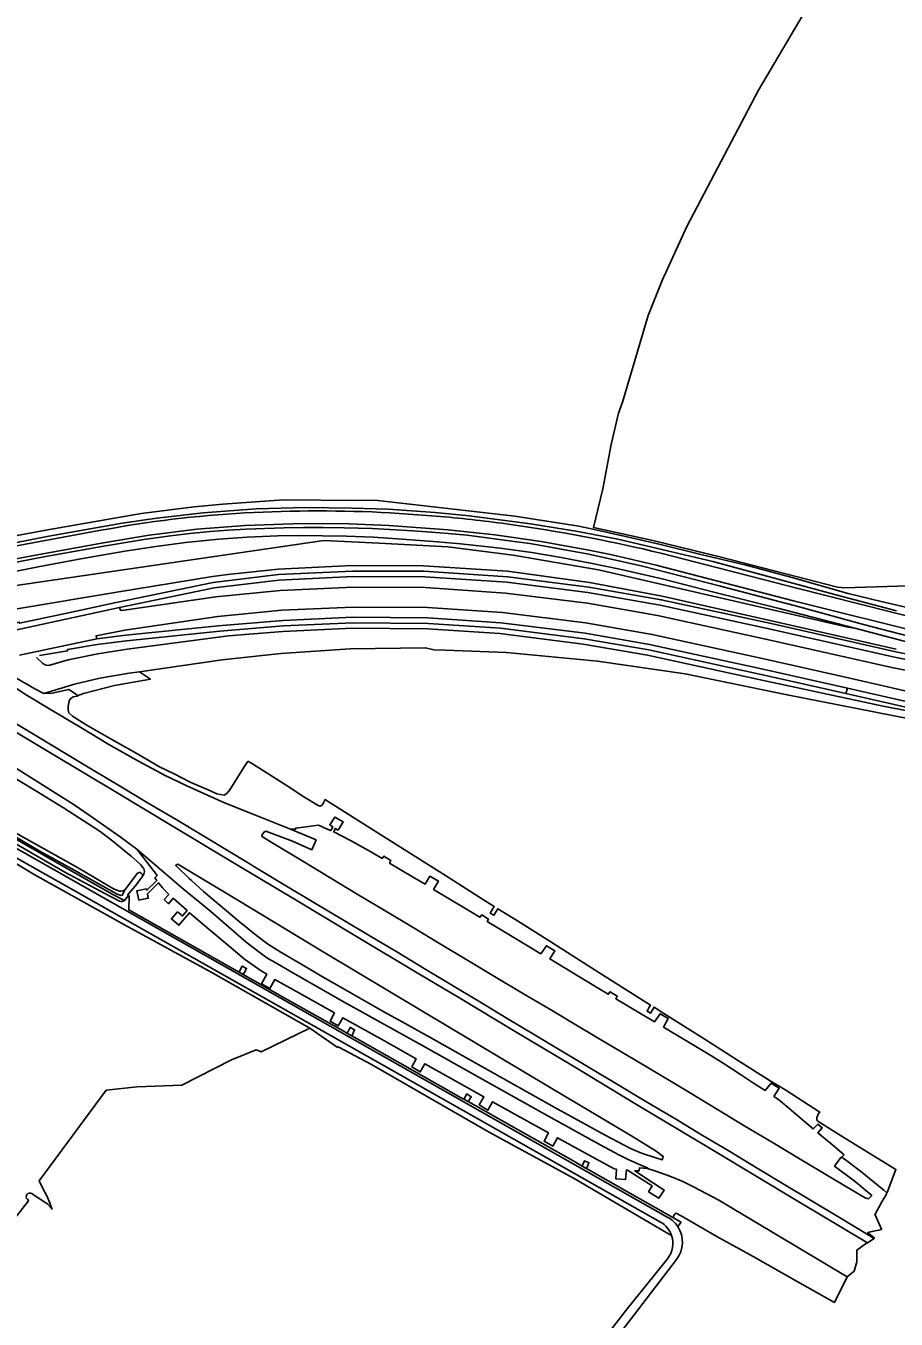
# Model space of a CAD drawing. Extents: x 135990 to 139000, y 393500 to 396000.
# Drawn here: x 138457.4 to 138778.5, y 395075.8 to 395553 of the extents above; entities that cross this region are included whole.
import ezdxf

# ---------------------------------------------------------------- set-up
doc = ezdxf.new("R2010")
doc.units = 0
doc.layers.add('gg-knt-BGT kruinlijn', color=7, linetype='Continuous')
doc.layers.add('gx-grn-maaiveld', color=7, linetype='Continuous')

msp = doc.modelspace()

# ---------------------------------------------------------------- linework, layer by layer
at = {"layer": 'gg-knt-BGT kruinlijn'}
for p, q in [((138577.798, 395353.84), (138550.491, 395352.542)), ((138604.17, 395353.731), (138577.798, 395353.84)), ((138635.149, 395351.721), (138604.17, 395353.731)), ((138526.33, 395349.751), (138490.231, 395343.921)), ((138532.02, 395350.51), (138526.33, 395349.751)), ((138550.491, 395352.542), (138532.02, 395350.51)), ((138665.44, 395347.6), (138635.149, 395351.721)), ((138490.231, 395343.921), (138454.251, 395337.852)), ((138692.149, 395342.612), (138665.44, 395347.6)), ((138732.579, 395333.401), (138692.149, 395342.612)), ((138778.58, 395323.042), (138732.579, 395333.401)), ((138461.35, 395319.882), (138463.71, 395317.742))]:
    msp.add_line(p, q, dxfattribs=at)
msp.add_lwpolyline([(138466.349, 395317.131), (138473.1, 395319.072), (138483.96, 395321.24), (138494.78, 395322.981), (138532.25, 395327.922), (138552.261, 395329.57), (138577.969, 395330.691), (138605.679, 395330.491), (138632.278, 395328.74), (138662.998, 395324.902), (138686.8, 395320.762), (138727.92, 395311.831), (138773.77, 395302.012), (138805.11, 395295.93), (138820.892, 395291.465)], dxfattribs=at)
msp.add_arc((138465.575, 395319.792), 2.771, 227.7041, 286.22423, dxfattribs=at)
at = {"layer": 'gx-grn-maaiveld'}
for p, q in [((138613.745, 395371.656), (138591.87, 395373.305)), ((138434.521, 395357.572), (138485.108, 395366.855)), ((138443.482, 395327.881), (138491.981, 395338.391)), ((138455.101, 395320.832), (138483.58, 395326.76)), ((138760.639, 395308.553), (138759.921, 395306.632)), ((138494.051, 395234.27), (138498.685, 395240.281)), ((138495.259, 395232.148), (138493.82, 395230.274)), ((138537.674, 395202.922), (138536.117, 395203.802)), ((138563.792, 395183.852), (138691.593, 395111.58)), ((138577.753, 395180.28), (138575.919, 395181.316)), ((138620.59, 395156.052), (138619.011, 395156.944)), ((138664.325, 395131.336), (138662.68, 395132.265)), ((138696.154, 395113.328), (138699.203, 395111.6)), ((138697.959, 395109.929), (138699.203, 395111.6)), ((138770.416, 395105.578), (138768.021, 395103.896))]:
    msp.add_line(p, q, dxfattribs=at)
for points in [[(138785.711, 395627.569), (138727.752, 395529.332), (138712.749, 395500.714), (138701.339, 395478.952), (138692.249, 395459.07), (138687.098, 395446.071), (138677.529, 395414.188), (138676.094, 395410.088), (138673.38, 395398.511), (138670.258, 395382.138), (138666.855, 395367.918), (138688.728, 395363.155), (138713.462, 395357.033), (138756.893, 395345.895), (138759.462, 395345.675), (138787, 395346.481)], [(138792.142, 395336.197), (138773.034, 395340.616), (138760.816, 395343.582), (138739.736, 395349.584), (138723.143, 395353.967), (138705.981, 395358.09), (138691.069, 395361.786), (138678.705, 395364.627), (138666.65, 395367.333), (138661.443, 395368.338), (138637.857, 395372.132), (138586.158, 395377.996), (138580.217, 395377.849), (138552.532, 395378.115), (138530.153, 395376.515), (138519.588, 395375.521), (138500.045, 395373.051), (138464.818, 395366.893), (138434.973, 395361.39)], [(138446.328, 395360.894), (138465.886, 395364.649), (138492.971, 395369.445), (138505.766, 395371.397), (138522.859, 395373.363), (138542.444, 395374.764), (138560.777, 395375.269), (138577.825, 395375.052), (138591.129, 395374.714), (138608.45, 395373.457), (138620.953, 395372.256), (138643.568, 395369.276), (138661.054, 395366.39), (138675.837, 395363.55), (138694.114, 395359.308), (138710.867, 395355.316), (138756.828, 395342.873), (138778.702, 395337.125)], [(138842.01, 395323.923), (138831.028, 395323.989), (138820.062, 395324.568), (138809.134, 395325.659), (138790.522, 395328.421), (138740.676, 395340.809), (138690.053, 395354.013), (138681.588, 395356.013), (138673.092, 395357.88), (138664.568, 395359.614), (138647.551, 395362.68), (138630.441, 395365.173), (138613.257, 395367.091), (138591.374, 395368.655), (138573.693, 395369.308), (138555.999, 395369.292), (138538.319, 395368.607), (138520.567, 395367.222), (138502.892, 395365.067), (138485.328, 395362.146), (138459.001, 395357.277), (138435.947, 395353.013)], [(138446.838, 395353.714), (138464.117, 395357.102), (138486.182, 395361.019), (138500.942, 395363.492), (138510.842, 395364.842), (138518, 395365.682), (138525.436, 395366.461), (138532.101, 395366.912), (138538.675, 395367.328), (138545.62, 395367.544), (138552.699, 395367.724), (138559.877, 395367.84), (138567.082, 395367.857), (138574.936, 395367.767), (138580.201, 395367.629), (138585.265, 395367.508), (138591.708, 395367.213), (138600.248, 395366.672), (138607.113, 395366.144), (138613.222, 395365.642), (138620.293, 395365.022), (138628.516, 395363.996), (138635.776, 395363.02), (138643.385, 395361.946), (138650.998, 395360.686), (138657.594, 395359.441), (138664.538, 395358.166), (138671.758, 395356.591), (138684.907, 395353.634), (138713.777, 395346.278), (138743.304, 395338.48), (138766.468, 395332.159), (138790.251, 395325.976)], [(138441.991, 395344.812), (138567.41, 395363.062), (138587.85, 395362.17), (138613.079, 395360.762), (138637.259, 395357.671), (138668.77, 395352.241), (138695.359, 395346.111), (138760.654, 395331.136), (138763.279, 395330.791)], [(138763.279, 395330.791), (138734.902, 395338.094), (138711.269, 395344.049), (138692.203, 395348.933), (138676.58, 395352.508), (138665.8, 395354.739), (138654.932, 395356.845), (138644.13, 395358.65), (138633.372, 395360.082), (138626.868, 395360.904), (138617.754, 395361.852), (138609.37, 395362.586), (138596.3, 395363.542), (138585.661, 395364.3), (138575.681, 395364.657), (138566.942, 395364.847), (138559.571, 395364.886), (138550.443, 395364.817), (138539.128, 395364.295), (138528.647, 395363.577), (138516.393, 395362.297), (138505.351, 395360.937), (138493.918, 395359.118), (138477.743, 395356.369), (138461.927, 395353.399), (138444.671, 395349.885)], [(138804.143, 395331.205), (138788.078, 395333.773), (138741.875, 395345.501), (138691.682, 395358.439)], [(138445.009, 395330.632), (138455.021, 395333.01), (138455.091, 395332.561), (138473.19, 395336.425), (138490.781, 395340.181), (138526.59, 395347.571), (138550.611, 395350.532), (138577.92, 395351.831), (138604.29, 395351.721), (138635.269, 395349.712), (138665.14, 395345.92), (138691.839, 395341.201), (138732.369, 395332.422), (138778.44, 395322.051), (138808.99, 395315.92), (138835.098, 395311.35), (138847.182, 395309.674)], [(138491.981, 395338.391), (138526.95, 395345.571), (138550.731, 395348.491), (138578.018, 395349.771), (138604.649, 395349.661), (138634.93, 395347.671), (138664.788, 395343.901), (138691.47, 395339.192), (138732.12, 395330.391), (138777.96, 395320.071), (138808.519, 395313.882), (138834.809, 395309.331), (138846.857, 395307.665), (138847.182, 395309.674)], [(138893.257, 395294.726), (138897.862, 395294.368), (138900.234, 395294.211), (138900.501, 395297.961), (138873.258, 395300.596), (138870.688, 395300.947), (138853.018, 395302.791), (138834.239, 395305.501), (138807.96, 395309.981), (138776.968, 395316.272), (138730.97, 395326.611), (138690.469, 395335.381), (138664.69, 395339.99), (138634.439, 395343.652), (138604.81, 395345.752), (138578.309, 395345.852), (138551.23, 395344.68), (138527.49, 395342.351), (138492.8, 395337.231), (138492.34, 395337.38), (138491.981, 395338.391)], [(138483.58, 395326.76), (138483.33, 395327.971), (138493.901, 395329.961), (138528.31, 395335.081), (138551.85, 395337.38), (138578.16, 395338.54), (138605.669, 395338.372), (138633.26, 395336.472), (138663.96, 395332.732), (138688.489, 395328.362), (138729.71, 395319.37), (138761.41, 395312.274), (138818.112, 395299.311)], [(138483.58, 395326.76), (138494.271, 395328.181), (138528.44, 395331.621), (138552.361, 395333.611), (138578.14, 395334.751), (138605.731, 395334.531), (138632.72, 395332.771), (138663.76, 395328.921), (138687.579, 395324.751), (138728.819, 395315.732), (138760.639, 395308.553)], [(138410.84, 395334.22), (138416.243, 395331.012), (138426.178, 395325.122), (138437.327, 395318.65), (138447.022, 395312.767), (138452.458, 395309.464), (138457.519, 395306.192), (138467.142, 395300.354), (138477.74, 395294.05), (138488.047, 395287.878), (138499.002, 395281.616), (138508.894, 395276.371), (138516.824, 395272.51), (138530.779, 395266.329), (138541.57, 395261.963), (138552.049, 395257.785), (138555.031, 395256.548)], [(138462.521, 395320.61), (138472.85, 395322.361), (138472.771, 395322.842), (138483.69, 395324.692), (138494.56, 395326.111), (138529.031, 395329.622), (138552.511, 395331.55), (138578.218, 395332.671), (138605.928, 395332.481), (138632.53, 395330.72), (138663.44, 395326.851), (138687.229, 395322.722), (138734.314, 395312.444), (138759.921, 395306.632)], [(138763.279, 395330.791), (138792.181, 395323.104), (138805.571, 395319.823), (138822.073, 395316.31), (138836.637, 395313.567), (138849.172, 395311.327)], [(138376.607, 395325.66), (138386.414, 395319.754), (138386.607, 395319.456), (138387.177, 395318.778), (138404.29, 395308.52), (138405.534, 395308.161), (138411.315, 395304.894), (138432.804, 395291.983), (138444.949, 395284.587), (138468.267, 395270.038), (138475.219, 395265.565), (138481.218, 395261.531), (138492.289, 395253.691), (138498.399, 395249.135)], [(138391.918, 395329.445), (138399.297, 395325.053), (138424.531, 395309.95), (138444.056, 395298.158), (138466.287, 395284.835), (138491.377, 395269.8), (138510.553, 395258.297), (138535.554, 395243.296), (138557.186, 395230.314), (138578.803, 395217.3), (138602.466, 395203.166), (138617.147, 395194.402), (138637.358, 395182.263), (138659.249, 395169.181), (138682.176, 395155.393), (138710.483, 395138.369), (138742.672, 395119.053), (138768.021, 395103.896)], [(138820.616, 395291.253), (138819.717, 395290.564), (138784.095, 395297.199), (138737.767, 395306.217), (138700.665, 395313.921), (138668.323, 395318.525), (138634.808, 395321.755), (138612.121, 395322.577), (138607.989, 395322.727), (138604.839, 395323.491), (138577.129, 395323.101), (138551.46, 395321.45), (138529.84, 395319.011), (138499.414, 395314.683)], [(138446.549, 395316.744), (138455.825, 395311.197), (138457.235, 395310.393), (138460.79, 395308.377), (138464.09, 395306.666)], [(138464.09, 395306.666), (138475.34, 395310.071), (138484.73, 395312.28), (138495.53, 395314.131), (138499.414, 395314.683)], [(138476.417, 395305.833), (138478.719, 395306.668), (138490.127, 395309.581), (138503.423, 395311.914), (138499.414, 395314.683)], [(138476.417, 395305.833), (138476.069, 395306.325), (138473.237, 395308.132), (138467.13, 395306.749), (138464.09, 395306.666)], [(138775.147, 395122.398), (138775.269, 395122.544), (138778.472, 395131.007), (138773.059, 395134.274), (138759.196, 395142.762), (138753.335, 395146.43), (138749.685, 395148.816), (138749.317, 395149.334), (138749.246, 395149.993), (138749.78, 395151.421), (138750.371, 395152.173), (138737.853, 395160.203), (138732.012, 395163.76), (138720.038, 395171.329), (138707.674, 395179.164), (138692.798, 395188.564), (138689.195, 395190.84), (138688.726, 395190.058), (138687.941, 395188.699), (138686.635, 395189.448), (138687.421, 395190.837), (138687.866, 395191.68), (138667.484, 395204.554), (138650.122, 395215.565), (138638.788, 395222.712), (138631.6, 395227.192), (138630.948, 395226.167), (138630.138, 395224.832), (138628.795, 395225.626), (138629.654, 395227.018), (138630.182, 395228.059), (138627.668, 395229.643), (138612.257, 395239.445), (138588.052, 395254.758), (138574.979, 395262.944), (138568.997, 395266.765), (138567.851, 395267.497), (138567.314, 395266.288), (138566.751, 395265.462), (138566.015, 395265.099), (138565.24, 395265.333), (138560.019, 395268.525), (138553.427, 395272.803), (138541.094, 395280.724), (138539.615, 395281.56), (138539.181, 395281.478), (138538.286, 395279.892), (138534.277, 395273.612), (138532.711, 395271.122), (138531.534, 395269.687), (138530.611, 395269.122), (138527.95, 395269.625), (138524.674, 395271.031), (138518.091, 395273.879), (138512.137, 395276.933), (138506.794, 395279.615), (138498.113, 395284.57), (138489.158, 395289.637), (138479.713, 395295.095), (138474.633, 395298.247), (138473.349, 395299.483), (138472.999, 395300.585), (138473.014, 395301.936), (138473.257, 395303.339), (138473.588, 395304.133), (138474.004, 395304.799), (138474.95, 395305.375), (138476.525, 395305.681), (138476.417, 395305.833)], [(138985.35, 395275.51), (138983.35, 395276.091), (138978.428, 395276.751), (138958.604, 395278.417), (138937.067, 395279.564), (138916.589, 395280.94), (138914.222, 395281.143), (138899.638, 395282.105), (138888.898, 395282.814), (138871.362, 395284.509), (138856.392, 395286.371), (138844.669, 395288.19), (138825.842, 395291.67), (138759.921, 395306.632)], [(138869.746, 395290.523), (138869.365, 395286.707), (138856.544, 395288.353), (138842.914, 395290.469), (138826.101, 395293.672), (138760.639, 395308.553)], [(138770.416, 395105.578), (138768.2, 395106.9), (138757.689, 395113.231), (138747.535, 395119.285), (138737.484, 395125.342), (138727.233, 395131.526), (138717.118, 395137.598), (138706.697, 395143.743), (138696.844, 395149.754), (138686.132, 395156.122), (138676.013, 395162.219), (138665.885, 395168.26), (138655.789, 395174.317), (138645.335, 395180.606), (138635.057, 395186.754), (138624.933, 395192.832), (138614.79, 395198.912), (138604.405, 395205.136), (138604.4, 395205.126), (138594.305, 395211.252), (138584.128, 395217.33), (138574.593, 395223.035), (138563.723, 395229.566), (138553.601, 395235.565), (138543.367, 395241.729), (138538.575, 395244.657), (138533.333, 395247.85), (138523.061, 395253.99), (138512.893, 395260.104), (138502.599, 395266.216), (138492.616, 395272.225), (138482.293, 395278.391), (138472.023, 395284.516), (138462.109, 395290.508), (138451.687, 395296.779)], [(138500.542, 395239.409), (138500.938, 395239.987), (138501.251, 395240.988), (138500.996, 395241.988), (138499.839, 395243.407), (138498.425, 395244.749), (138496.348, 395246.619), (138493.665, 395248.721), (138489.532, 395252.121), (138484.798, 395255.689), (138478.622, 395259.819), (138471.293, 395264.485), (138461.137, 395270.761), (138451.779, 395276.429), (138440.464, 395283.358), (138431.505, 395289.136), (138427.995, 395291.203), (138426.069, 395292.067), (138423.99, 395292.468), (138421.528, 395292.435), (138415.207, 395291.36), (138410.377, 395290.46)], [(138409.901, 395287.044), (138409.727, 395286.631), (138409.794, 395286.285), (138426.245, 395274.228), (138453.334, 395255.319), (138476.514, 395242.367), (138489.808, 395234.537), (138492.051, 395233.713)], [(138493.82, 395230.274), (138489.587, 395232.511), (138469.818, 395243.619), (138452.54, 395253.656), (138445.919, 395258.032), (138430.25, 395268.475), (138403.755, 395285.777), (138402.435, 395286.207), (138400.6, 395286.397), (138398.252, 395286.337), (138396.289, 395286.027), (138371.083, 395281.37), (138321.432, 395272.286), (138288.429, 395265.955), (138256.09, 395260.183), (138234.807, 395257.232), (138210.466, 395253.491)], [(138395.405, 395284.426), (138396.146, 395284.552), (138401.221, 395284.149), (138403.773, 395283.481), (138407.976, 395281.39), (138417.479, 395275.442), (138449.115, 395253.853), (138471.845, 395240.731), (138488.414, 395231.815), (138489.851, 395231.099), (138491.959, 395230.048)], [(138562.227, 395183.09), (138525.801, 395203.838), (138493.869, 395221.226), (138460.464, 395239.823), (138433.316, 395256.245), (138406.457, 395272.858), (138402.74, 395275.117), (138400.649, 395275.635), (138398.94, 395275.476), (138396.449, 395275.142)], [(138423.291, 395271.211), (138448.771, 395252.339), (138694.332, 395113.334)], [(138563.792, 395183.852), (138447.511, 395249.609), (138420.641, 395266.711)], [(138555.031, 395256.548), (138556.98, 395256.565), (138557.005, 395256.995), (138565.44, 395258.054), (138568.334, 395256.754), (138569.954, 395256.046), (138570.668, 395257.456), (138569.651, 395258.169), (138571.458, 395261.053), (138574.539, 395259.274), (138572.615, 395256.263), (138571.547, 395256.845), (138571.067, 395255.541), (138577.255, 395252.346), (138584.977, 395248.044), (138588.905, 395245.787), (138589.571, 395246.618), (138592.052, 395245.026), (138591.633, 395244.056), (138600.083, 395238.996), (138604.749, 395236.256), (138606.549, 395239.225), (138609.641, 395237.431), (138607.856, 395234.352), (138620.014, 395227.02), (138624.995, 395224.043), (138625.651, 395224.954), (138628.171, 395223.358), (138627.7, 395222.517), (138638.092, 395216.205), (138647.5, 395210.587), (138649.491, 395213.558), (138652.546, 395211.728), (138650.717, 395208.71), (138661.436, 395202.263), (138672.344, 395195.673), (138672.97, 395196.609), (138675.606, 395194.95), (138675.065, 395194.025), (138689.34, 395185.451), (138691.424, 395188.471), (138694.453, 395186.662), (138692.655, 395183.52), (138700.994, 395178.53), (138710.192, 395173.023), (138714.672, 395170.228), (138721.068, 395166.043), (138725.951, 395162.867), (138730.255, 395160.141), (138732.461, 395162.88), (138735.374, 395160.948), (138733.444, 395157.968), (138735.177, 395156.83), (138738.911, 395153.65), (138744.679, 395148.666), (138747.975, 395145.949), (138749.653, 395147.747), (138751.255, 395146.383), (138749.694, 395144.491), (138754.423, 395140.583), (138759.322, 395136.355), (138758.547, 395135.499), (138758.502, 395135.449)], [(138453.643, 395253.704), (138462.57, 395248.511), (138475.502, 395241.305), (138491.081, 395232.582), (138492.546, 395232.058), (138493.028, 395232.245), (138494.051, 395234.27)], [(138758.502, 395135.449), (138758.268, 395135.587), (138758.175, 395135.455), (138756.202, 395132.655), (138755.956, 395132.34), (138755.819, 395132.157), (138763.479, 395126.488), (138769.504, 395121.452), (138768.386, 395120.164), (138767.122, 395120.584), (138763.589, 395122.593), (138753.81, 395128.395), (138743.152, 395134.797), (138733.135, 395140.81), (138722.76, 395147.019), (138712.642, 395153.081), (138702.315, 395159.358), (138692.445, 395165.269), (138682.117, 395171.466), (138672.554, 395177.162), (138661.546, 395183.644), (138651.352, 395189.753), (138641.088, 395195.838), (138631.004, 395201.796), (138620.809, 395207.933), (138610.62, 395214.041), (138600.278, 395220.241), (138590.277, 395226.272), (138579.699, 395232.638), (138569.967, 395238.536), (138559.582, 395244.82), (138549.175, 395251.069), (138545.699, 395253.145), (138544.51, 395253.984), (138544.436, 395254.127), (138545.093, 395255.237), (138545.158, 395255.288), (138545.952, 395255.857), (138555.782, 395252.103), (138562.992, 395248.96), (138564.518, 395252.611), (138555.031, 395256.548)], [(138498.399, 395249.135), (138505.644, 395239.824), (138505.887, 395239.446), (138505.071, 395238.594), (138505.754, 395237.615), (138502.08, 395234.041), (138501.965, 395234.509), (138498.409, 395233.866), (138499.162, 395230.408), (138502.595, 395231.076), (138502.321, 395232.654), (138506.424, 395236.727), (138507.831, 395234.918), (138510.149, 395232.452), (138508.495, 395230.659), (138510.12, 395229.082), (138511.821, 395231.071), (138516.923, 395226.532), (138515.292, 395224.543), (138513.415, 395226.063), (138511.176, 395223.461), (138513.899, 395221.092), (138516.187, 395223.794), (138517.772, 395225.733), (138524.945, 395219.716), (138533.198, 395212.785), (138538.112, 395208.637), (138544.262, 395204.344), (138546.33, 395203.095), (138544.432, 395199.54), (138547.435, 395197.77), (138549.359, 395201.122), (138558.111, 395196.154), (138571.298, 395188.792), (138569.716, 395185.696), (138572.715, 395183.955), (138574.426, 395186.961), (138589.514, 395178.528), (138601.426, 395171.849), (138599.795, 395168.857), (138602.959, 395167.007), (138604.647, 395170.015), (138617.248, 395162.958), (138626.38, 395157.803), (138624.699, 395154.823), (138627.923, 395152.874), (138629.634, 395155.996), (138650.255, 395144.471), (138648.656, 395141.402), (138651.809, 395139.547), (138653.544, 395142.684), (138663.862, 395137.003), (138674.466, 395131.224), (138675.325, 395131.143), (138675.152, 395127.508), (138678.736, 395127.235), (138679.07, 395130.803), (138679.448, 395130.783), (138688.476, 395124.985), (138687.168, 395122.781), (138690.965, 395120.361), (138692.957, 395123.368), (138689.024, 395125.92), (138682.106, 395130.488), (138683.718, 395130.437), (138683.877, 395131.645), (138686.841, 395131.382)], [(138498.399, 395249.135), (138515.624, 395234.488), (138525.637, 395226.15), (138538.759, 395214.923), (138543.362, 395211.344), (138546.367, 395209.151), (138548.271, 395207.976), (138551.087, 395206.336), (138554.441, 395204.37), (138574.036, 395193.285), (138604.14, 395176.535), (138624.016, 395165.366), (138647.598, 395152.198), (138669.564, 395140.019), (138676.181, 395136.377), (138679.672, 395134.616), (138685.236, 395132.227), (138686.834, 395131.614), (138686.841, 395131.382)], [(138500.542, 395239.409), (138499.863, 395238.415), (138497.836, 395235.671), (138495.184, 395232.627), (138494.959, 395232.369), (138495.182, 395232.205), (138495.259, 395232.148)], [(138559.241, 395206.645), (138551.261, 395211.28), (138546.628, 395214.236), (138542.494, 395217.371), (138536.106, 395222.461), (138523.025, 395233.619), (138518.601, 395237.599), (138517.697, 395238.372), (138512.881, 395243.072), (138512.724, 395243.255), (138512.944, 395243.462), (138513.212, 395243.583), (138513.487, 395243.602), (138535.604, 395230.407), (138567.136, 395211.346), (138604.14, 395189.199), (138631.994, 395172.507), (138650.88, 395161.28), (138681.205, 395143.112), (138690.016, 395137.712), (138692.627, 395135.817), (138692.246, 395134.584), (138689.894, 395135.312), (138684.564, 395136.963), (138680.569, 395138.745), (138671.165, 395143.623), (138652.328, 395154.009), (138649.494, 395155.609), (138635.491, 395163.51), (138623.421, 395170.231), (138608.173, 395178.795), (138595.153, 395186.108), (138589.577, 395189.16), (138588.873, 395189.531), (138570.83, 395199.823), (138566.299, 395202.49), (138565.273, 395203.094), (138559.241, 395206.645)], [(138536.117, 395203.802), (138533.737, 395205.148), (138511.317, 395217.804), (138495.402, 395226.792), (138495.519, 395231.955), (138495.259, 395232.148)], [(138537.674, 395202.922), (138538.015, 395203.565), (138538.903, 395205.202), (138537.287, 395206.019), (138536.439, 395204.39), (138536.117, 395203.802)], [(138575.919, 395181.316), (138575.35, 395181.637), (138553.889, 395193.751), (138537.674, 395202.922)], [(138467.108, 395116.287), (138466.389, 395118.3), (138465.346, 395121.08), (138463.422, 395124.492), (138462.334, 395126.757), (138487.124, 395160.235), (138498.5, 395161.474), (138515.036, 395162.135), (138533.293, 395171.396), (138542.421, 395175.1), (138543.741, 395174.681), (138544.299, 395174.359), (138562.227, 395183.09)], [(138562.227, 395183.09), (138572.359, 395176.108), (138572.946, 395176.174), (138584.926, 395169.77), (138628.189, 395144.933), (138659.72, 395127.638), (138693.104, 395108.161), (138695.681, 395106.657)], [(138577.753, 395180.28), (138577.925, 395180.797), (138578.707, 395182.558), (138577.078, 395183.397), (138576.196, 395181.721), (138575.919, 395181.316)], [(138619.011, 395156.944), (138617.849, 395157.601), (138597.272, 395169.255), (138577.753, 395180.28)], [(138620.59, 395156.052), (138620.834, 395156.44), (138621.781, 395157.814), (138620.138, 395158.867), (138619.287, 395157.358), (138619.011, 395156.944)], [(138662.68, 395132.265), (138659.559, 395134.028), (138639.327, 395145.465), (138620.59, 395156.052)], [(138664.325, 395131.336), (138664.508, 395131.811), (138665.205, 395133.5), (138663.554, 395134.217), (138662.838, 395132.639), (138662.68, 395132.265)], [(138758.502, 395135.449), (138759.32, 395134.964), (138765.436, 395130.385), (138774.043, 395123.347), (138775.147, 395122.398)], [(138696.154, 395113.328), (138680.311, 395122.307), (138664.325, 395131.336)], [(138686.841, 395131.382), (138689.524, 395130.495), (138695.048, 395128.551), (138699.864, 395126.589), (138704.033, 395124.511), (138713.142, 395119.616), (138726.935, 395111.401), (138742.749, 395102.016), (138760.475, 395091.325)], [(138560.856, 394919.552), (138557.634, 394921.722), (138483.419, 394977.192), (138469.925, 394988.04), (138397.525, 395041.826), (138458.468, 395119.415), (138458.01, 395119.983)], [(138459.623, 395122.124), (138460.289, 395121.684), (138464.865, 395118.661)], [(138770.416, 395105.578), (138770.541, 395105.666), (138768.339, 395107.496), (138768.024, 395107.758), (138773.098, 395108.845), (138773.067, 395108.919), (138770.717, 395114.486), (138770.739, 395114.525), (138773.233, 395118.995), (138773.282, 395119.08), (138774.914, 395121.888), (138774.959, 395121.965), (138775.033, 395122.26), (138775.147, 395122.398)], [(138696.154, 395113.328), (138696.653, 395114.131), (138696.857, 395114.576), (138697.171, 395114.833), (138697.612, 395114.784), (138698.997, 395114.043), (138700.914, 395112.931), (138712.098, 395106.445), (138725.751, 395098.86), (138741.969, 395089.62), (138755.748, 395081.943), (138760.475, 395091.325)], [(138768.021, 395103.896), (138767.217, 395103.605), (138764.038, 395101.268), (138764.017, 395096.896), (138763.054, 395093.51), (138760.475, 395091.325)], [(138697.493, 395097.734), (138681.868, 395077.402), (138659.837, 395048.837), (138647.349, 395031.625), (138636.264, 395016.112), (138620.91, 394994.052), (138602.488, 394968.129), (138600.252, 394965.347), (138595.302, 394959.646), (138581.591, 394943.819), (138565.717, 394921.09), (138542.361, 394890.432), (138529.924, 394872.774), (138506.559, 394841.833), (138497.604, 394829.658), (138498.25, 394828.98), (138499.965, 394828.9)], [(138694.17, 395098.071), (138689.106, 395091.791), (138679.268, 395079.592), (138659.134, 395053.494), (138639.935, 395027.315), (138628.477, 395010.672), (138621.873, 395001.08), (138618.075, 394995.684), (138606.781, 394979.639), (138593.568, 394962.275), (138578.026, 394944.352), (138566.105, 394926.672), (138560.856, 394919.552)]]:
    msp.add_lwpolyline(points, dxfattribs=at)
for centre, radius, start, end in [((138560.439, 394964.808), 409.044, 93.1102, 100.61242), ((138565.563, 394889.225), 484.794, 86.88942, 93.23025), ((138566.253, 394866.25), 507.632, 81.69502, 84.63185), ((138553.784, 394787.638), 587.222, 76.418323, 81.599025), ((138499.411, 395239.413), 1.131, 359.78701, 129.90588), ((138492.47, 395236.076), 2.4, 259.93932, 311.18572), ((138492.716, 395231.592), 1.719, 243.88207, 309.96613), ((138458.932, 395120.967), 1.348, 59.14374, 226.86852), ((138460.399, 395112.195), 7.859, 31.38183, 55.36769), ((138687.145, 395103.728), 9.024, 18.94061, 60.47105), ((138689.121, 395104.149), 10.56, 33.18463, 60.43182), ((138687.151, 395103.732), 9.017, 321.11161, 18.9265), ((138689.13, 395104.16), 10.547, 322.46199, 33.16132)]:
    msp.add_arc(centre, radius, start, end, dxfattribs=at)

doc.saveas('drawing.dxf')
